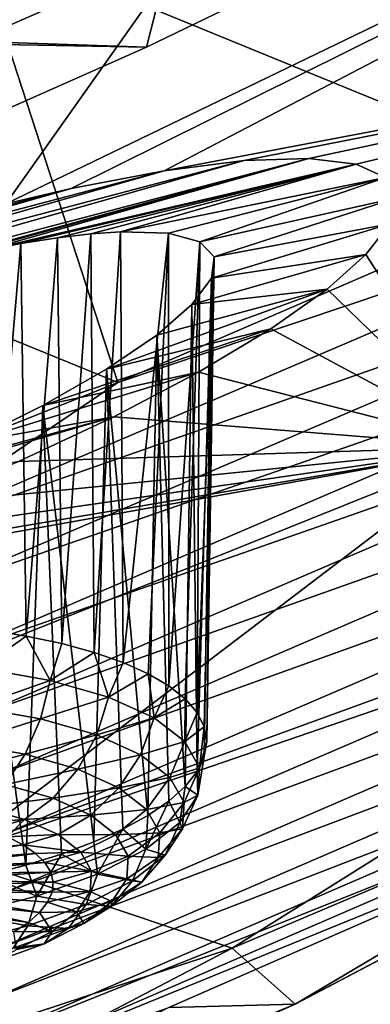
# Model space of a CAD drawing. Header units: metres. Extents: x -90 to 304, y -90 to 74.
# Tile 534 of 570: x 288.83 to 289.97, y -4.17 to -0.96. Entities that reach past the tile are written whole.
import ezdxf

# ---------------------------------------------------------------- set-up
doc = ezdxf.new("R2010")
doc.units = ezdxf.units.M
doc.layers.add('solid_21662050_350', color=7, linetype='CONTINUOUS')

msp = doc.modelspace()

# ---------------------------------------------------------------- linework, layer by layer
at = {"layer": 'solid_21662050_350'}
for points in [[(288.782806, -1.556822, 191.850418), (289.704224, -0.253776, 188.230194), (292.90567, 0.433562, 190.579041)], [(288.995636, -1.507075, 191.969986), (288.782806, -1.556822, 191.850418), (292.90567, 0.433562, 190.579041)], [(289.299683, -1.449012, 192.200195), (288.995636, -1.507075, 191.969986), (292.90567, 0.433562, 190.579041)], [(289.299683, -1.449012, 192.200195), (292.90567, 0.433562, 190.579041), (291.798096, -0.975785, 194.493652)], [(290.651855, -0.363692, 213.817642), (291.118683, 0.349757, 211.835953), (288.369507, -1.016662, 215.631332)], [(288.369507, -0.875528, 215.682144), (288.369507, -1.016662, 215.631332), (291.118683, 0.349757, 211.835953)], [(286.605865, -1.008849, 218.957184), (289.556152, 0.285084, 215.363159), (286.561737, -0.935855, 218.944244)], [(286.668121, -1.909411, 218.553864), (289.556152, 0.285084, 215.363159), (286.605865, -1.008849, 218.957184)], [(286.668121, -1.909411, 218.553864), (289.617401, -0.611441, 214.948608), (289.556152, 0.285084, 215.363159)], [(289.921295, 0.033542, 215.411133), (289.863342, 0.003841, 215.356796), (286.899414, -1.300518, 218.979797)], [(286.953949, -1.272333, 219.038345), (289.921295, 0.033542, 215.411133), (286.899414, -1.300518, 218.979797)], [(289.987549, 0.040803, 215.463623), (289.921295, 0.033542, 215.411133), (286.953949, -1.272333, 219.038345)], [(287.016266, -1.266805, 219.095642), (289.987549, 0.040803, 215.463623), (286.953949, -1.272333, 219.038345)], [(287.016266, -1.266805, 219.095642), (290.056793, 0.025043, 215.510056), (289.987549, 0.040803, 215.463623)], [(289.863342, 0.003841, 215.356796), (289.818268, -0.045926, 215.304962), (286.857025, -1.349105, 218.924683)], [(286.899414, -1.300518, 218.979797), (289.863342, 0.003841, 215.356796), (286.857025, -1.349105, 218.924683)], [(287.016266, -1.266805, 219.095642), (287.08136, -1.284376, 219.14711), (290.056793, 0.025043, 215.510056)], [(290.056793, 0.025043, 215.510056), (287.08136, -1.284376, 219.14711), (290.123138, -0.012159, 215.546448)], [(287.08136, -1.284376, 219.14711), (288.671967, -0.677774, 217.395264), (290.123138, -0.012159, 215.546448)], [(290.123138, -0.012159, 215.546448), (288.671967, -0.677774, 217.395264), (290.655487, -1.489742, 217.3694)], [(289.818268, -0.045926, 215.304962), (289.789703, -0.11178, 215.25975), (286.83017, -1.414212, 218.877396)], [(286.857025, -1.349105, 218.924683), (289.818268, -0.045926, 215.304962), (286.83017, -1.414212, 218.877396)], [(286.83017, -1.414212, 218.877396), (289.789703, -0.11178, 215.25975), (287.942017, -1.022099, 217.540588)], [(289.789703, -0.11178, 215.25975), (289.416046, -0.360532, 215.703003), (287.942017, -1.022099, 217.540588)], [(285.856049, -1.58017, 188.10994), (289.704224, -0.253776, 188.230194), (288.782806, -1.556822, 191.850418)], [(285.856049, -1.58017, 188.10994), (286.522186, -0.335636, 184.652802), (289.704224, -0.253776, 188.230194)], [(289.416046, -0.360532, 215.703003), (289.242096, -1.045219, 215.710648), (287.942017, -1.022099, 217.540588)], [(289.242096, -1.045219, 215.710648), (290.651855, -0.363692, 213.817642), (288.369507, -1.016662, 215.631332)], [(289.416046, -0.360532, 215.703003), (290.651855, -0.363692, 213.817642), (289.242096, -1.045219, 215.710648)], [(286.668121, -1.909411, 218.553864), (288.369507, -0.875528, 215.682144), (289.617401, -0.611441, 214.948608)], [(288.671967, -0.677774, 217.395264), (287.143799, -1.323316, 219.188324), (289.14856, -2.140377, 219.187408)], [(288.671967, -0.677774, 217.395264), (289.14856, -2.140377, 219.187408), (290.655487, -1.489742, 217.3694)], [(289.561615, -1.416049, 192.475906), (289.299683, -1.449012, 192.200195), (291.798096, -0.975785, 194.493652)], [(289.772858, -1.409063, 192.786133), (289.561615, -1.416049, 192.475906), (291.798096, -0.975785, 194.493652)], [(289.927246, -1.427617, 193.117722), (289.772858, -1.409063, 192.786133), (291.798096, -0.975785, 194.493652)], [(290.023102, -1.470847, 193.462875), (289.927246, -1.427617, 193.117722), (291.798096, -0.975785, 194.493652)], [(287.752472, -1.706977, 217.548752), (289.242096, -1.045219, 215.710648), (288.369507, -1.016662, 215.631332)], [(287.942017, -1.022099, 217.540588), (289.242096, -1.045219, 215.710648), (287.752472, -1.706977, 217.548752)], [(287.143799, -1.323316, 219.188324), (287.568024, -2.770855, 220.949188), (289.14856, -2.140377, 219.187408)], [(287.28772, -2.060901, 191.712891), (289.561615, -1.416049, 192.475906), (289.772858, -1.409063, 192.786133)], [(288.425385, -1.77758, 192.209305), (287.28772, -2.060901, 191.712891), (289.772858, -1.409063, 192.786133)], [(288.425385, -1.77758, 192.209305), (289.772858, -1.409063, 192.786133), (288.567688, -1.742106, 192.277832)], [(288.567688, -1.742106, 192.277832), (289.772858, -1.409063, 192.786133), (288.703766, -1.711868, 192.359818)], [(288.703766, -1.711868, 192.359818), (289.772858, -1.409063, 192.786133), (289.927246, -1.427617, 193.117722)], [(287.61264, -1.928949, 191.642456), (289.561615, -1.416049, 192.475906), (287.28772, -2.060901, 191.712891)], [(287.61264, -1.928949, 191.642456), (289.299683, -1.449012, 192.200195), (289.561615, -1.416049, 192.475906)], [(288.387909, -2.655592, 220.298553), (291.22699, -1.442512, 216.911453), (289.14856, -2.140377, 219.187408)], [(291.364746, -1.612517, 216.957596), (291.22699, -1.442512, 216.911453), (288.387909, -2.655592, 220.298553)], [(288.703766, -1.711868, 192.359818), (289.927246, -1.427617, 193.117722), (288.832062, -1.687186, 192.454239)], [(288.832062, -1.687186, 192.454239), (289.927246, -1.427617, 193.117722), (288.951172, -1.668322, 192.559967)], [(288.951172, -1.668322, 192.559967), (289.927246, -1.427617, 193.117722), (289.059845, -1.65545, 192.67572)], [(289.059845, -1.65545, 192.67572), (289.927246, -1.427617, 193.117722), (289.157043, -1.648643, 192.800034)], [(291.22699, -1.442512, 216.911453), (290.655487, -1.489742, 217.3694), (289.14856, -2.140377, 219.187408)], [(289.157043, -1.648643, 192.800034), (289.927246, -1.427617, 193.117722), (290.023102, -1.470847, 193.462875)], [(287.9552, -1.80394, 191.630661), (289.299683, -1.449012, 192.200195), (287.61264, -1.928949, 191.642456)], [(287.9552, -1.80394, 191.630661), (288.995636, -1.507075, 191.969986), (289.299683, -1.449012, 192.200195)], [(289.157043, -1.648643, 192.800034), (290.023102, -1.470847, 193.462875), (289.31369, -1.653195, 193.068527)], [(289.31369, -1.653195, 193.068527), (290.023102, -1.470847, 193.462875), (289.416412, -1.681174, 193.353561)], [(289.416412, -1.681174, 193.353561), (290.023102, -1.470847, 193.462875), (290.05954, -1.537225, 193.812332)], [(288.308014, -1.688974, 191.680527), (288.995636, -1.507075, 191.969986), (287.9552, -1.80394, 191.630661)], [(288.308014, -1.688974, 191.680527), (288.782806, -1.556822, 191.850418), (288.995636, -1.507075, 191.969986)], [(289.416412, -1.681174, 193.353561), (290.05954, -1.537225, 193.812332), (289.463196, -1.730914, 193.643753)], [(289.463196, -1.730914, 193.643753), (290.05954, -1.537225, 193.812332), (290.036621, -1.622717, 194.14769)], [(288.519043, -2.830206, 220.354233), (291.364746, -1.612517, 216.957596), (288.387909, -2.655592, 220.298553)], [(291.478363, -1.801268, 216.978134), (291.364746, -1.612517, 216.957596), (288.519043, -2.830206, 220.354233)], [(289.454132, -1.800177, 193.928772), (290.036621, -1.622717, 194.14769), (289.959167, -1.722338, 194.454361)], [(289.463196, -1.730914, 193.643753), (290.036621, -1.622717, 194.14769), (289.454132, -1.800177, 193.928772)], [(289.959167, -1.722338, 194.454361), (290.036621, -1.622717, 194.14769), (290.363861, -2.350918, 198.313248)], [(288.832062, -1.687186, 192.454239), (288.951172, -1.668322, 192.559967), (288.848846, -2.969214, 192.097519)], [(288.951172, -1.668322, 192.559967), (288.965332, -2.993836, 192.188995), (288.848846, -2.969214, 192.097519)], [(288.951172, -1.668322, 192.559967), (289.059845, -1.65545, 192.67572), (288.965332, -2.993836, 192.188995)], [(289.059845, -1.65545, 192.67572), (289.071289, -3.02275, 192.291351), (288.965332, -2.993836, 192.188995)], [(289.059845, -1.65545, 192.67572), (289.157043, -1.648643, 192.800034), (289.071289, -3.02275, 192.291351)], [(289.157043, -1.648643, 192.800034), (289.165588, -3.05564, 192.403473), (289.071289, -3.02275, 192.291351)], [(289.157043, -1.648643, 192.800034), (289.31369, -1.653195, 193.068527), (289.165588, -3.05564, 192.403473)], [(289.31369, -1.653195, 193.068527), (289.247192, -3.092146, 192.524094), (289.165588, -3.05564, 192.403473)], [(289.31369, -1.653195, 193.068527), (289.315186, -3.131868, 192.651917), (289.247192, -3.092146, 192.524094)], [(289.31369, -1.653195, 193.068527), (289.416412, -1.681174, 193.353561), (289.315186, -3.131868, 192.651917)], [(288.703766, -1.711868, 192.359818), (288.832062, -1.687186, 192.454239), (288.723145, -2.949155, 192.017899)], [(288.832062, -1.687186, 192.454239), (288.848846, -2.969214, 192.097519), (288.723145, -2.949155, 192.017899)], [(289.416412, -1.681174, 193.353561), (289.368866, -3.174371, 192.785553), (289.315186, -3.131868, 192.651917)], [(289.416412, -1.681174, 193.353561), (289.407593, -3.219188, 192.923508), (289.368866, -3.174371, 192.785553)], [(289.416412, -1.681174, 193.353561), (289.463196, -1.730914, 193.643753), (289.407593, -3.219188, 192.923508)], [(289.390717, -1.886295, 194.199036), (289.959167, -1.722338, 194.454361), (289.832306, -1.835682, 194.739166)], [(289.454132, -1.800177, 193.928772), (289.959167, -1.722338, 194.454361), (289.390717, -1.886295, 194.199036)], [(289.463196, -1.730914, 193.643753), (289.431, -3.265829, 193.064285), (289.407593, -3.219188, 192.923508)], [(289.463196, -1.730914, 193.643753), (289.438782, -3.313783, 193.20636), (289.431, -3.265829, 193.064285)], [(289.463196, -1.730914, 193.643753), (289.454132, -1.800177, 193.928772), (289.438782, -3.313783, 193.20636)], [(289.832306, -1.835682, 194.739166), (289.959167, -1.722338, 194.454361), (290.363861, -2.350918, 198.313248)], [(289.454132, -1.800177, 193.928772), (289.390717, -1.886295, 194.199036), (289.407318, -3.411519, 193.488098)], [(289.454132, -1.800177, 193.928772), (289.407318, -3.411519, 193.488098), (289.430847, -3.362525, 193.348145)], [(289.454132, -1.800177, 193.928772), (289.430847, -3.362525, 193.348145), (289.438782, -3.313783, 193.20636)], [(288.627197, -3.023138, 220.382523), (291.478363, -1.801268, 216.978134), (288.519043, -2.830206, 220.354233)], [(291.563538, -1.996479, 216.974182), (291.478363, -1.801268, 216.978134), (288.627197, -3.023138, 220.382523)], [(289.111328, -2.097751, 194.662689), (289.832306, -1.835682, 194.739166), (289.648315, -1.965871, 195.002853)], [(289.275391, -1.986502, 194.446304), (289.832306, -1.835682, 194.739166), (289.111328, -2.097751, 194.662689)], [(289.275391, -1.986502, 194.446304), (289.390717, -1.886295, 194.199036), (289.832306, -1.835682, 194.739166)], [(289.648315, -1.965871, 195.002853), (289.832306, -1.835682, 194.739166), (290.363861, -2.350918, 198.313248)], [(289.275391, -1.986502, 194.446304), (289.368469, -3.460231, 193.624695), (289.390717, -1.886295, 194.199036)], [(289.407318, -3.411519, 193.488098), (289.390717, -1.886295, 194.199036), (289.368469, -3.460231, 193.624695)], [(288.903076, -2.216339, 194.840027), (289.648315, -1.965871, 195.002853), (289.412384, -2.10749, 195.23114)], [(289.111328, -2.097751, 194.662689), (289.648315, -1.965871, 195.002853), (288.903076, -2.216339, 194.840027)], [(289.275391, -1.986502, 194.446304), (289.111328, -2.097751, 194.662689), (289.246552, -3.554678, 193.881866)], [(289.275391, -1.986502, 194.446304), (289.246552, -3.554678, 193.881866), (289.314667, -3.508125, 193.756439)], [(289.275391, -1.986502, 194.446304), (289.314667, -3.508125, 193.756439), (289.368469, -3.460231, 193.624695)], [(289.412384, -2.10749, 195.23114), (289.648315, -1.965871, 195.002853), (290.363861, -2.350918, 198.313248)], [(288.708313, -3.221902, 220.384232), (291.563538, -1.996479, 216.974182), (288.627197, -3.023138, 220.382523)], [(291.618896, -2.190342, 216.947433), (291.563538, -1.996479, 216.974182), (288.708313, -3.221902, 220.384232)], [(288.656769, -2.338054, 194.970779), (289.412384, -2.10749, 195.23114), (289.135437, -2.253092, 195.410568)], [(288.903076, -2.216339, 194.840027), (289.412384, -2.10749, 195.23114), (288.656769, -2.338054, 194.970779)], [(289.111328, -2.097751, 194.662689), (288.903076, -2.216339, 194.840027), (289.070404, -3.641738, 194.108414)], [(289.111328, -2.097751, 194.662689), (289.070404, -3.641738, 194.108414), (289.164825, -3.599379, 193.999619)], [(289.111328, -2.097751, 194.662689), (289.164825, -3.599379, 193.999619), (289.246552, -3.554678, 193.881866)], [(289.135437, -2.253092, 195.410568), (289.412384, -2.10749, 195.23114), (290.363861, -2.350918, 198.313248)], [(288.387909, -2.655592, 220.298553), (289.14856, -2.140377, 219.187408), (287.568024, -2.770855, 220.949188)], [(288.903076, -2.216339, 194.840027), (288.656769, -2.338054, 194.970779), (288.847778, -3.717605, 194.294434)], [(288.761017, -3.418596, 220.360992), (291.618896, -2.190342, 216.947433), (288.708313, -3.221902, 220.384232)], [(291.647186, -2.38168, 216.900467), (291.618896, -2.190342, 216.947433), (288.761017, -3.418596, 220.360992)], [(288.903076, -2.216339, 194.840027), (288.847778, -3.717605, 194.294434), (288.964355, -3.681291, 194.207047)], [(288.903076, -2.216339, 194.840027), (288.964355, -3.681291, 194.207047), (289.070404, -3.641738, 194.108414)], [(288.234619, -2.515775, 195.065353), (289.135437, -2.253092, 195.410568), (288.823517, -2.398813, 195.535309)], [(288.380646, -2.458058, 195.048248), (289.135437, -2.253092, 195.410568), (288.234619, -2.515775, 195.065353)], [(288.656769, -2.338054, 194.970779), (289.135437, -2.253092, 195.410568), (288.380646, -2.458058, 195.048248)], [(288.823517, -2.398813, 195.535309), (289.135437, -2.253092, 195.410568), (290.363861, -2.350918, 198.313248)], [(288.656769, -2.338054, 194.970779), (288.722015, -3.750283, 194.369629), (288.847778, -3.717605, 194.294434)], [(286.018311, -4.096429, 198.90358), (290.363861, -2.350918, 198.313248), (288.612061, -3.683166, 202.013702)], [(286.018311, -4.096429, 198.90358), (287.534424, -2.858293, 195.465363), (290.363861, -2.350918, 198.313248)], [(287.534424, -2.858293, 195.465363), (287.763031, -2.792242, 195.539886), (290.363861, -2.350918, 198.313248)], [(287.763031, -2.792242, 195.539886), (288.124695, -2.674049, 195.603012), (290.363861, -2.350918, 198.313248)], [(288.124695, -2.674049, 195.603012), (288.482483, -2.541126, 195.601028), (290.363861, -2.350918, 198.313248)], [(288.482483, -2.541126, 195.601028), (288.823517, -2.398813, 195.535309), (290.363861, -2.350918, 198.313248)], [(291.702301, -2.622552, 203.808899), (288.612061, -3.683166, 202.013702), (290.363861, -2.350918, 198.313248)], [(288.787964, -3.6121, 220.315552), (291.647186, -2.38168, 216.900467), (288.761017, -3.418596, 220.360992)], [(291.65036, -2.569702, 216.835129), (291.647186, -2.38168, 216.900467), (288.787964, -3.6121, 220.315552)], [(288.791016, -3.801664, 220.249939), (291.65036, -2.569702, 216.835129), (288.787964, -3.6121, 220.315552)], [(291.626221, -2.753057, 216.750153), (291.65036, -2.569702, 216.835129), (288.791016, -3.801664, 220.249939)], [(291.702301, -2.622552, 203.808899), (289.522278, -3.98882, 207.603867), (288.612061, -3.683166, 202.013702)], [(292.352844, -2.788292, 209.518066), (289.522278, -3.98882, 207.603867), (291.702301, -2.622552, 203.808899)], [(288.768036, -3.985873, 220.162704), (291.626221, -2.753057, 216.750153), (288.791016, -3.801664, 220.249939)], [(291.571716, -2.929765, 216.643906), (291.626221, -2.753057, 216.750153), (288.768036, -3.985873, 220.162704)], [(292.352844, -2.788292, 209.518066), (289.728088, -4.171486, 213.360046), (289.522278, -3.98882, 207.603867)], [(292.26001, -2.840633, 214.907059), (289.728088, -4.171486, 213.360046), (292.352844, -2.788292, 209.518066)], [(292.26001, -2.840633, 214.907059), (290.825562, -3.520996, 216.781174), (289.728088, -4.171486, 213.360046)], [(288.701111, -3.074171, 191.988983), (288.723145, -2.949155, 192.017899), (288.848846, -2.969214, 192.097519)], [(288.716217, -4.162659, 220.052032), (291.571716, -2.929765, 216.643906), (288.768036, -3.985873, 220.162704)], [(291.487122, -3.092066, 216.519379), (291.571716, -2.929765, 216.643906), (288.716217, -4.162659, 220.052032)], [(288.927307, -3.113742, 192.142441), (288.701111, -3.074171, 191.988983), (288.848846, -2.969214, 192.097519)], [(288.927307, -3.113742, 192.142441), (288.848846, -2.969214, 192.097519), (288.965332, -2.993836, 192.188995)], [(288.927307, -3.113742, 192.142441), (288.965332, -2.993836, 192.188995), (289.071289, -3.02275, 192.291351)], [(289.118378, -3.16835, 192.334274), (288.927307, -3.113742, 192.142441), (289.071289, -3.02275, 192.291351)], [(289.118378, -3.16835, 192.334274), (289.071289, -3.02275, 192.291351), (289.165588, -3.05564, 192.403473)], [(288.679321, -3.201476, 191.998398), (288.701111, -3.074171, 191.988983), (288.927307, -3.113742, 192.142441)], [(289.118378, -3.16835, 192.334274), (289.165588, -3.05564, 192.403473), (289.247192, -3.092146, 192.524094)], [(288.635712, -4.324209, 219.920914), (291.487122, -3.092066, 216.519379), (288.716217, -4.162659, 220.052032)], [(291.374725, -3.228533, 216.382477), (291.487122, -3.092066, 216.519379), (288.635712, -4.324209, 219.920914)], [(288.679321, -3.201476, 191.998398), (288.927307, -3.113742, 192.142441), (288.896332, -3.239439, 192.145615)], [(288.896332, -3.239439, 192.145615), (288.927307, -3.113742, 192.142441), (289.118378, -3.16835, 192.334274)], [(289.266968, -3.235898, 192.557068), (289.118378, -3.16835, 192.334274), (289.247192, -3.092146, 192.524094)], [(289.266968, -3.235898, 192.557068), (289.247192, -3.092146, 192.524094), (289.315186, -3.131868, 192.651917)], [(289.266968, -3.235898, 192.557068), (289.315186, -3.131868, 192.651917), (289.368866, -3.174371, 192.785553)], [(288.896332, -3.239439, 192.145615), (289.118378, -3.16835, 192.334274), (289.07962, -3.291827, 192.329651)], [(289.07962, -3.291827, 192.329651), (289.118378, -3.16835, 192.334274), (289.266968, -3.235898, 192.557068)], [(289.367371, -3.31379, 192.802292), (289.266968, -3.235898, 192.557068), (289.368866, -3.174371, 192.785553)], [(289.367371, -3.31379, 192.802292), (289.368866, -3.174371, 192.785553), (289.407593, -3.219188, 192.923508)], [(288.679321, -3.201476, 191.998398), (288.896332, -3.239439, 192.145615), (288.642914, -3.319731, 192.036606)], [(288.528748, -4.45906, 219.775467), (290.825562, -3.520996, 216.781174), (291.374725, -3.228533, 216.382477)], [(288.528748, -4.45906, 219.775467), (291.374725, -3.228533, 216.382477), (288.635712, -4.324209, 219.920914)], [(288.896332, -3.239439, 192.145615), (288.846222, -3.3553, 192.174561), (288.642914, -3.319731, 192.036606)], [(288.896332, -3.239439, 192.145615), (289.07962, -3.291827, 192.329651), (288.846222, -3.3553, 192.174561)], [(289.07962, -3.291827, 192.329651), (289.266968, -3.235898, 192.557068), (289.222168, -3.356629, 192.543396)], [(289.222168, -3.356629, 192.543396), (289.266968, -3.235898, 192.557068), (289.367371, -3.31379, 192.802292)], [(289.367371, -3.31379, 192.802292), (289.407593, -3.219188, 192.923508), (289.431, -3.265829, 193.064285)], [(289.415741, -3.399031, 193.060516), (289.367371, -3.31379, 192.802292), (289.431, -3.265829, 193.064285)], [(289.415741, -3.399031, 193.060516), (289.431, -3.265829, 193.064285), (289.438782, -3.313783, 193.20636)], [(289.07962, -3.291827, 192.329651), (289.017975, -3.404387, 192.346985), (288.846222, -3.3553, 192.174561)], [(289.07962, -3.291827, 192.329651), (289.222168, -3.356629, 192.543396), (289.017975, -3.404387, 192.346985)], [(288.642914, -3.319731, 192.036606), (288.846222, -3.3553, 192.174561), (288.594299, -3.421001, 192.101059)], [(289.222168, -3.356629, 192.543396), (289.367371, -3.31379, 192.802292), (289.318512, -3.431355, 192.778656)], [(289.318512, -3.431355, 192.778656), (289.367371, -3.31379, 192.802292), (289.415741, -3.399031, 193.060516)], [(289.415741, -3.399031, 193.060516), (289.438782, -3.313783, 193.20636), (289.430847, -3.362525, 193.348145)], [(288.846222, -3.3553, 192.174561), (288.780396, -3.453555, 192.22731), (288.594299, -3.421001, 192.101059)], [(288.846222, -3.3553, 192.174561), (289.017975, -3.404387, 192.346985), (288.780396, -3.453555, 192.22731)], [(289.222168, -3.356629, 192.543396), (289.15155, -3.465106, 192.547256), (289.017975, -3.404387, 192.346985)], [(289.222168, -3.356629, 192.543396), (289.318512, -3.431355, 192.778656), (289.15155, -3.465106, 192.547256)], [(289.410217, -3.488347, 193.321823), (289.430847, -3.362525, 193.348145), (289.407318, -3.411519, 193.488098)], [(289.410217, -3.488347, 193.321823), (289.415741, -3.399031, 193.060516), (289.430847, -3.362525, 193.348145)], [(289.017975, -3.404387, 192.346985), (288.937592, -3.49848, 192.385117), (288.780396, -3.453555, 192.22731)], [(289.017975, -3.404387, 192.346985), (289.15155, -3.465106, 192.547256), (288.937592, -3.49848, 192.385117)], [(289.318512, -3.431355, 192.778656), (289.415741, -3.399031, 193.060516), (289.364899, -3.513131, 193.026382)], [(289.364899, -3.513131, 193.026382), (289.415741, -3.399031, 193.060516), (289.410217, -3.488347, 193.321823)], [(289.318512, -3.431355, 192.778656), (289.241791, -3.535122, 192.767685), (289.15155, -3.465106, 192.547256)], [(289.318512, -3.431355, 192.778656), (289.364899, -3.513131, 193.026382), (289.241791, -3.535122, 192.767685)], [(289.410217, -3.488347, 193.321823), (289.407318, -3.411519, 193.488098), (289.368469, -3.460231, 193.624695)], [(288.780396, -3.453555, 192.22731), (288.937592, -3.49848, 192.385117), (288.703247, -3.527611, 192.300339)], [(289.15155, -3.465106, 192.547256), (289.059845, -3.554051, 192.56842), (288.937592, -3.49848, 192.385117)], [(289.15155, -3.465106, 192.547256), (289.241791, -3.535122, 192.767685), (289.059845, -3.554051, 192.56842)], [(289.350983, -3.578305, 193.576157), (289.368469, -3.460231, 193.624695), (289.314667, -3.508125, 193.756439)], [(289.410217, -3.488347, 193.321823), (289.368469, -3.460231, 193.624695), (289.350983, -3.578305, 193.576157)], [(288.937592, -3.49848, 192.385117), (288.843842, -3.567794, 192.441483), (288.703247, -3.527611, 192.300339)], [(288.937592, -3.49848, 192.385117), (289.059845, -3.554051, 192.56842), (288.843842, -3.567794, 192.441483)], [(289.359589, -3.598816, 193.277054), (289.410217, -3.488347, 193.321823), (289.350983, -3.578305, 193.576157)], [(289.364899, -3.513131, 193.026382), (289.410217, -3.488347, 193.321823), (289.359589, -3.598816, 193.277054)], [(288.528748, -4.45906, 219.775467), (289.315002, -4.181944, 218.60173), (290.825562, -3.520996, 216.781174)], [(288.703247, -3.527611, 192.300339), (288.843842, -3.567794, 192.441483), (288.657745, -3.581589, 192.421646)], [(289.241791, -3.535122, 192.767685), (289.142426, -3.61813, 192.770157), (289.059845, -3.554051, 192.56842)], [(289.241791, -3.535122, 192.767685), (289.285278, -3.611745, 192.999802), (289.142426, -3.61813, 192.770157)], [(289.240326, -3.665448, 193.813736), (289.314667, -3.508125, 193.756439), (289.246552, -3.554678, 193.881866)], [(289.240326, -3.665448, 193.813736), (289.350983, -3.578305, 193.576157), (289.314667, -3.508125, 193.756439)], [(289.364899, -3.513131, 193.026382), (289.285278, -3.611745, 192.999802), (289.241791, -3.535122, 192.767685)], [(289.364899, -3.513131, 193.026382), (289.359589, -3.598816, 193.277054), (289.285278, -3.611745, 192.999802)], [(290.825562, -3.520996, 216.781174), (289.315002, -4.181944, 218.60173), (289.728088, -4.171486, 213.360046)], [(288.843842, -3.567794, 192.441483), (288.727112, -3.602083, 192.493256), (288.657745, -3.581589, 192.421646)], [(288.843842, -3.567794, 192.441483), (288.78775, -3.625375, 192.571625), (288.727112, -3.602083, 192.493256)], [(288.843842, -3.567794, 192.441483), (288.953186, -3.617498, 192.605438), (288.78775, -3.625375, 192.571625)], [(289.059845, -3.554051, 192.56842), (288.953186, -3.617498, 192.605438), (288.843842, -3.567794, 192.441483)], [(289.059845, -3.554051, 192.56842), (289.142426, -3.61813, 192.770157), (288.953186, -3.617498, 192.605438)], [(289.240326, -3.665448, 193.813736), (289.246552, -3.554678, 193.881866), (289.164825, -3.599379, 193.999619)], [(289.08252, -3.746428, 194.025452), (289.164825, -3.599379, 193.999619), (289.070404, -3.641738, 194.108414)], [(289.08252, -3.746428, 194.025452), (289.240326, -3.665448, 193.813736), (289.164825, -3.599379, 193.999619)], [(289.302765, -3.685117, 193.521042), (289.350983, -3.578305, 193.576157), (289.240326, -3.665448, 193.813736)], [(289.359589, -3.598816, 193.277054), (289.302765, -3.685117, 193.521042), (289.280304, -3.69203, 193.23468)], [(289.359589, -3.598816, 193.277054), (289.280304, -3.69203, 193.23468), (289.285278, -3.611745, 192.999802)], [(289.359589, -3.598816, 193.277054), (289.350983, -3.578305, 193.576157), (289.302765, -3.685117, 193.521042)], [(288.838867, -3.651172, 192.655792), (288.441437, -3.691064, 192.778168), (288.78775, -3.625375, 192.571625)], [(288.953186, -3.617498, 192.605438), (288.838867, -3.651172, 192.655792), (288.78775, -3.625375, 192.571625)], [(288.953186, -3.617498, 192.605438), (289.027069, -3.674812, 192.785873), (288.838867, -3.651172, 192.655792)], [(289.142426, -3.61813, 192.770157), (289.027069, -3.674812, 192.785873), (288.953186, -3.617498, 192.605438)], [(289.142426, -3.61813, 192.770157), (289.18222, -3.688257, 192.98259), (289.027069, -3.674812, 192.785873)], [(289.285278, -3.611745, 192.999802), (289.18222, -3.688257, 192.98259), (289.142426, -3.61813, 192.770157)], [(289.285278, -3.611745, 192.999802), (289.280304, -3.69203, 193.23468), (289.18222, -3.688257, 192.98259)], [(288.838867, -3.651172, 192.655792), (288.474823, -3.707513, 192.831955), (288.441437, -3.691064, 192.778168)], [(288.879822, -3.679151, 192.744675), (288.474823, -3.707513, 192.831955), (288.838867, -3.651172, 192.655792)], [(289.027069, -3.674812, 192.785873), (288.879822, -3.679151, 192.744675), (288.838867, -3.651172, 192.655792)], [(289.08252, -3.746428, 194.025452), (289.070404, -3.641738, 194.108414), (288.964355, -3.681291, 194.207047)], [(289.196594, -3.768718, 193.748978), (289.240326, -3.665448, 193.813736), (289.08252, -3.746428, 194.025452)], [(289.196594, -3.768718, 193.748978), (289.302765, -3.685117, 193.521042), (289.240326, -3.665448, 193.813736)], [(289.522278, -3.98882, 207.603867), (286.55368, -4.964128, 205.571716), (288.612061, -3.683166, 202.013702)], [(288.879822, -3.679151, 192.744675), (288.50058, -3.725595, 192.889297), (288.474823, -3.707513, 192.831955)], [(288.910095, -3.708957, 192.837173), (288.50058, -3.725595, 192.889297), (288.879822, -3.679151, 192.744675)], [(288.883606, -3.818131, 194.203156), (288.964355, -3.681291, 194.207047), (288.847778, -3.717605, 194.294434)], [(289.027069, -3.674812, 192.785873), (288.910095, -3.708957, 192.837173), (288.879822, -3.679151, 192.744675)], [(288.883606, -3.818131, 194.203156), (289.08252, -3.746428, 194.025452), (288.964355, -3.681291, 194.207047)], [(289.027069, -3.674812, 192.785873), (289.062653, -3.737536, 192.975891), (288.910095, -3.708957, 192.837173)], [(289.18222, -3.688257, 192.98259), (289.062653, -3.737536, 192.975891), (289.027069, -3.674812, 192.785873)], [(289.18222, -3.688257, 192.98259), (289.177673, -3.761736, 193.197556), (289.062653, -3.737536, 192.975891)], [(289.280304, -3.69203, 193.23468), (289.177673, -3.761736, 193.197556), (289.18222, -3.688257, 192.98259)], [(289.280304, -3.69203, 193.23468), (289.227051, -3.772892, 193.463303), (289.177673, -3.761736, 193.197556)], [(289.196594, -3.768718, 193.748978), (289.227051, -3.772892, 193.463303), (289.302765, -3.685117, 193.521042)], [(289.280304, -3.69203, 193.23468), (289.302765, -3.685117, 193.521042), (289.227051, -3.772892, 193.463303)], [(288.910095, -3.708957, 192.837173), (288.51828, -3.745003, 192.949188), (288.50058, -3.725595, 192.889297)], [(288.929321, -3.740218, 192.932114), (288.51828, -3.745003, 192.949188), (288.910095, -3.708957, 192.837173)], [(288.883606, -3.818131, 194.203156), (288.847778, -3.717605, 194.294434), (288.722015, -3.750283, 194.369629)], [(289.062653, -3.737536, 192.975891), (288.929321, -3.740218, 192.932114), (288.910095, -3.708957, 192.837173)], [(288.929321, -3.740218, 192.932114), (288.527618, -3.765409, 193.010635), (288.51828, -3.745003, 192.949188)], [(288.937256, -3.77254, 193.02832), (288.527618, -3.765409, 193.010635), (288.929321, -3.740218, 192.932114)], [(288.651245, -3.877803, 194.340027), (288.883606, -3.818131, 194.203156), (288.722015, -3.750283, 194.369629)], [(289.045227, -3.846406, 193.952087), (289.08252, -3.746428, 194.025452), (288.883606, -3.818131, 194.203156)], [(289.062653, -3.737536, 192.975891), (288.937256, -3.77254, 193.02832), (288.929321, -3.740218, 192.932114)], [(289.062653, -3.737536, 192.975891), (289.058563, -3.803257, 193.168152), (288.937256, -3.77254, 193.02832)], [(289.196594, -3.768718, 193.748978), (289.08252, -3.746428, 194.025452), (289.045227, -3.846406, 193.952087)], [(289.177673, -3.761736, 193.197556), (289.058563, -3.803257, 193.168152), (289.062653, -3.737536, 192.975891)], [(289.177673, -3.761736, 193.197556), (289.128937, -3.835742, 193.406784), (289.058563, -3.803257, 193.168152)], [(289.177673, -3.761736, 193.197556), (289.227051, -3.772892, 193.463303), (289.128937, -3.835742, 193.406784)], [(288.933777, -3.805516, 193.124557), (288.520721, -3.80778, 193.133896), (288.528442, -3.786449, 193.07254)], [(288.937256, -3.77254, 193.02832), (288.528442, -3.786449, 193.07254), (288.527618, -3.765409, 193.010635)], [(288.933777, -3.805516, 193.124557), (288.528442, -3.786449, 193.07254), (288.937256, -3.77254, 193.02832)], [(289.058563, -3.803257, 193.168152), (288.933777, -3.805516, 193.124557), (288.937256, -3.77254, 193.02832)], [(289.196594, -3.768718, 193.748978), (289.045227, -3.846406, 193.952087), (289.127594, -3.851225, 193.676865)], [(289.196594, -3.768718, 193.748978), (289.127594, -3.851225, 193.676865), (289.227051, -3.772892, 193.463303)], [(289.127594, -3.851225, 193.676865), (289.128937, -3.835742, 193.406784), (289.227051, -3.772892, 193.463303)], [(288.892975, -3.87177, 193.312332), (288.504639, -3.829027, 193.193604), (288.520721, -3.80778, 193.133896)], [(288.918976, -3.838732, 193.21962), (288.520721, -3.80778, 193.133896), (288.933777, -3.805516, 193.124557)], [(288.918976, -3.838732, 193.21962), (288.892975, -3.87177, 193.312332), (288.520721, -3.80778, 193.133896)], [(288.854401, -3.915194, 194.122574), (288.883606, -3.818131, 194.203156), (288.651245, -3.877803, 194.340027)], [(289.045227, -3.846406, 193.952087), (288.883606, -3.818131, 194.203156), (288.854401, -3.915194, 194.122574)], [(289.058563, -3.803257, 193.168152), (289.014984, -3.869451, 193.355301), (288.918976, -3.838732, 193.21962)], [(289.058563, -3.803257, 193.168152), (288.918976, -3.838732, 193.21962), (288.933777, -3.805516, 193.124557)], [(289.058563, -3.803257, 193.168152), (289.128937, -3.835742, 193.406784), (289.014984, -3.869451, 193.355301)], [(288.85614, -3.904214, 193.401505), (288.480408, -3.849829, 193.250687), (288.504639, -3.829027, 193.193604)], [(288.85614, -3.904214, 193.401505), (288.80896, -3.935657, 193.486038), (288.480408, -3.849829, 193.250687)], [(288.892975, -3.87177, 193.312332), (288.85614, -3.904214, 193.401505), (288.504639, -3.829027, 193.193604)], [(289.045227, -3.846406, 193.952087), (288.854401, -3.915194, 194.122574), (288.985748, -3.924016, 193.867172)], [(288.918976, -3.838732, 193.21962), (289.014984, -3.869451, 193.355301), (288.892975, -3.87177, 193.312332)], [(289.045227, -3.846406, 193.952087), (288.985748, -3.924016, 193.867172), (289.127594, -3.851225, 193.676865)], [(289.127594, -3.851225, 193.676865), (288.985748, -3.924016, 193.867172), (289.037903, -3.907433, 193.602249)], [(289.037903, -3.907433, 193.602249), (289.014984, -3.869451, 193.355301), (289.128937, -3.835742, 193.406784)], [(289.127594, -3.851225, 193.676865), (289.037903, -3.907433, 193.602249), (289.128937, -3.835742, 193.406784)], [(288.854401, -3.915194, 194.122574), (288.651245, -3.877803, 194.340027), (288.6315, -3.97244, 194.253876)], [(288.933563, -3.933573, 193.530121), (288.85614, -3.904214, 193.401505), (288.892975, -3.87177, 193.312332)], [(289.014984, -3.869451, 193.355301), (288.933563, -3.933573, 193.530121), (288.892975, -3.87177, 193.312332)], [(289.037903, -3.907433, 193.602249), (288.933563, -3.933573, 193.530121), (289.014984, -3.869451, 193.355301)], [(288.854401, -3.915194, 194.122574), (288.6315, -3.97244, 194.253876), (288.806946, -3.98847, 194.026917)], [(288.854401, -3.915194, 194.122574), (288.806946, -3.98847, 194.026917), (288.985748, -3.924016, 193.867172)], [(288.933563, -3.933573, 193.530121), (288.80896, -3.935657, 193.486038), (288.85614, -3.904214, 193.401505)], [(289.037903, -3.907433, 193.602249), (288.908081, -3.974053, 193.776413), (288.933563, -3.933573, 193.530121)], [(288.985748, -3.924016, 193.867172), (288.908081, -3.974053, 193.776413), (289.037903, -3.907433, 193.602249)], [(288.985748, -3.924016, 193.867172), (288.806946, -3.98847, 194.026917), (288.908081, -3.974053, 193.776413)], [(288.933563, -3.933573, 193.530121), (288.817444, -3.99316, 193.685913), (288.80896, -3.935657, 193.486038)], [(288.908081, -3.974053, 193.776413), (288.817444, -3.99316, 193.685913), (288.933563, -3.933573, 193.530121)], [(288.908081, -3.974053, 193.776413), (288.744446, -4.033042, 193.922623), (288.817444, -3.99316, 193.685913)], [(288.806946, -3.98847, 194.026917), (288.744446, -4.033042, 193.922623), (288.908081, -3.974053, 193.776413)], [(289.522278, -3.98882, 207.603867), (287.028198, -5.292, 211.223587), (286.55368, -4.964128, 205.571716)], [(289.728088, -4.171486, 213.360046), (287.028198, -5.292, 211.223587), (289.522278, -3.98882, 207.603867)], [(289.728088, -4.171486, 213.360046), (286.785522, -5.479243, 216.992493), (287.028198, -5.292, 211.223587)], [(289.315002, -4.181944, 218.60173), (286.785522, -5.479243, 216.992493), (289.728088, -4.171486, 213.360046)]]:
    msp.add_3dface(points, dxfattribs=at)

doc.saveas('drawing.dxf')
